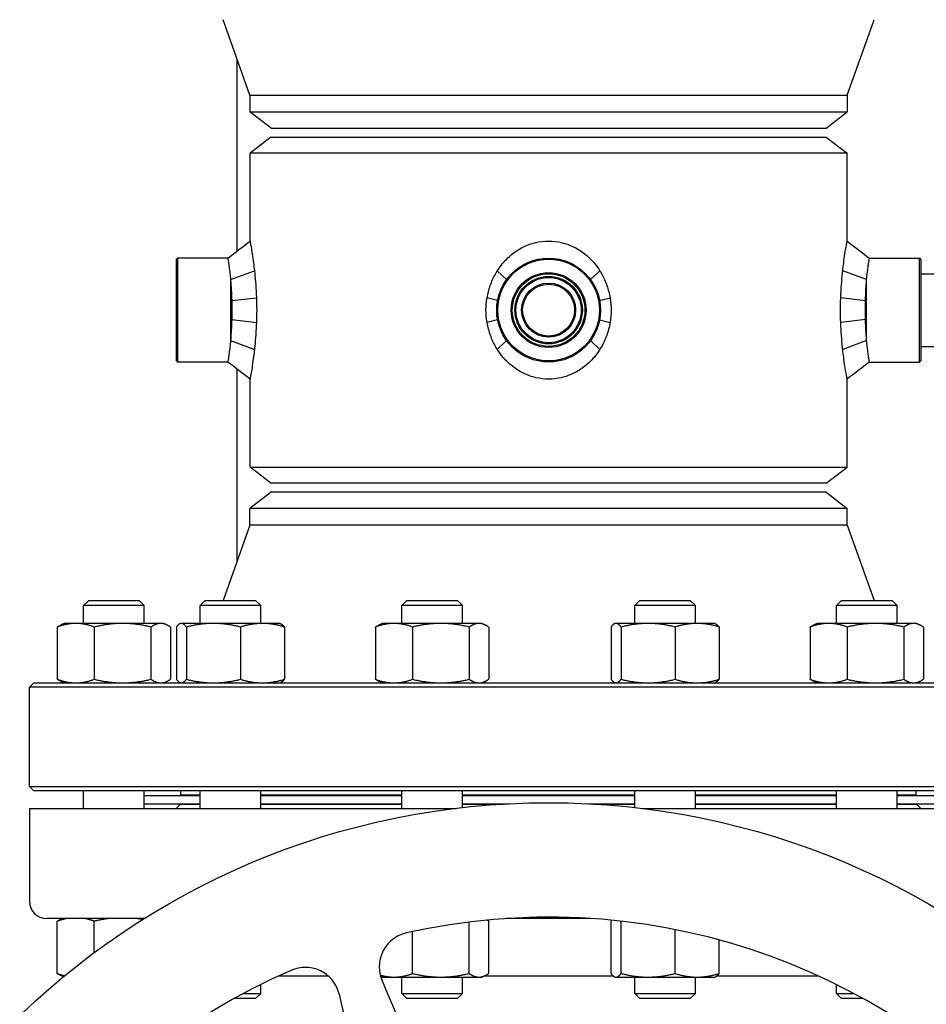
# Model space of a CAD drawing. Header units: inches. Extents: x 24 to 1128, y -74 to 748.
# Tile 498 of 557: x 605 to 618, y 553 to 568. Entities that reach past the tile are written whole.
import ezdxf

# ---------------------------------------------------------------- set-up
doc = ezdxf.new("R2010")
doc.units = ezdxf.units.IN
doc.header["$LTSCALE"] = 32
doc.header["$MEASUREMENT"] = 0
doc.layers.add('Dimension (ANSI)', color=7, linetype='Continuous', lineweight=25)
doc.layers.add('Visible (ANSI)', color=7, linetype='Continuous', lineweight=30)
doc.styles.add('Note Text (ANSI)', font='tahoma.ttf')
doc.dimstyles.new('Architectural (ANSI)', dxfattribs={"dimscale": 32, "dimtxt": 0.125, "dimasz": 0.098425, "dimexe": 0.125, "dimexo": 0.0625, "dimgap": 0.031496, "dimtad": 0, "dimtih": 1, "dimtoh": 1, "dimdec": 4, "dimrnd": 1e-08, "dimzin": 3, "dimdsep": 46, "dimlunit": 4, "dimtxsty": 'Note Text (ANSI)', "dimcen": 0.09, "dimdle": 0.393701, "dimclrd": 256, "dimclre": 256, "dimclrt": 256, "dimadec": 0, "dimazin": 3, "dimtfac": 0.96, "dimtofl": 0, "dimtmove": 0, "dimatfit": 3, "dimfxl": 1, "dimfrac": 2, "dimtolj": 1, "dimtzin": 12, "dimlwd": -1, "dimlwe": -1, "dimarcsym": 0})

# ---------------------------------------------------------------- blocks, each defined once
blk = doc.blocks.new('*D15')
at = {"layer": 'Defpoints', "color": 0, "transparency": 16777216}
for p in [(710.539, 563.891), (485.539, 550.185), (710.539, 466.609)]:
    blk.add_point(p, dxfattribs=at)
at = {"layer": 'Dimension (ANSI)', "transparency": 16777216}
for p, q in [((710.539, 561.891), (710.539, 462.609)), ((485.539, 548.185), (485.539, 462.609)), ((488.689, 466.609), (570.299, 466.609)), ((707.389, 466.609), (585.779, 466.609))]:
    blk.add_line(p, q, dxfattribs=at)
for points in [[(488.689, 467.134), (488.689, 466.084), (485.539, 466.609)], [(707.389, 467.134), (707.389, 466.084), (710.539, 466.609)]]:
    blk.add_solid(points, dxfattribs=at)
at = {"layer": 'Dimension (ANSI)', "transparency": 16777216, "insert": (571.307, 468.7), "char_height": 4, "attachment_point": 1, "style": 'Note Text (ANSI)'}
blk.add_mtext('\\A1;18\'-9"', dxfattribs=at)

msp = doc.modelspace()

# ---------------------------------------------------------------- linework, layer by layer
at = {"layer": 'Visible (ANSI)'}
for p, q in [((608.72405, 566.49891), (608.33682, 567.58891)), ((617.35405, 566.49891), (617.74129, 567.58891)), ((608.53905, 564.2468), (608.53905, 567.01965)), ((608.72405, 566.49891), (617.35405, 566.49891)), ((608.72405, 566.49891), (608.72405, 566.2587)), ((617.35405, 566.49891), (617.35405, 566.2587)), ((608.72405, 566.2587), (617.35405, 566.2587)), ((609.03655, 566.01891), (608.72405, 566.2587)), ((617.04155, 566.01891), (617.35405, 566.2587)), ((617.04155, 566.01891), (609.03655, 566.01891)), ((609.02855, 565.89391), (608.72655, 565.66218)), ((609.02855, 565.89391), (617.04955, 565.89391)), ((617.04955, 565.89391), (617.35155, 565.66218)), ((617.35155, 565.66218), (608.72655, 565.66218)), ((608.72655, 564.39104), (608.72655, 565.66218)), ((617.35155, 564.39104), (617.35155, 565.66218)), ((607.66405, 564.12829), (607.67968, 564.14391)), ((607.66405, 562.65954), (607.66405, 564.12829)), ((607.67968, 564.14391), (607.67968, 562.64391)), ((608.40531, 564.14391), (607.67968, 564.14391)), ((617.6728, 564.14391), (618.39843, 564.14391)), ((618.39843, 562.64391), (618.39843, 564.14391)), ((618.41405, 564.12829), (618.39843, 564.14391)), ((618.41405, 564.12829), (618.41405, 562.65954)), ((608.4453, 563.83374), (608.79066, 563.96116)), ((612.43156, 563.83374), (612.29808, 563.96087)), ((613.64655, 563.83374), (613.77985, 563.96116)), ((617.6328, 563.83374), (617.28742, 563.96087)), ((608.4453, 563.83374), (608.4453, 562.95409)), ((617.6328, 562.95409), (617.6328, 563.83374)), ((618.41405, 563.91891), (619.22655, 563.91891)), ((608.46171, 563.53025), (608.81881, 563.5716)), ((612.30228, 563.53413), (612.1518, 563.5716)), ((613.77581, 563.53421), (613.92631, 563.5716)), ((617.61639, 563.53015), (617.25929, 563.5716)), ((608.46171, 563.25758), (608.81881, 563.21623)), ((612.30228, 563.2537), (612.1518, 563.21623)), ((613.77581, 563.25361), (613.92631, 563.21623)), ((617.61639, 563.25767), (617.25929, 563.21623)), ((608.4453, 562.95409), (608.79066, 562.82667)), ((612.43156, 562.95409), (612.29808, 562.82696)), ((613.64655, 562.95409), (613.77985, 562.82667)), ((617.6328, 562.95409), (617.28742, 562.82696)), ((618.41405, 562.86891), (619.22655, 562.86891)), ((607.66405, 562.65954), (607.67968, 562.64391)), ((608.40531, 562.64391), (607.67968, 562.64391)), ((608.53905, 559.76817), (608.53905, 562.54103)), ((617.6728, 562.64391), (618.39843, 562.64391)), ((618.41405, 562.65954), (618.39843, 562.64391)), ((608.72655, 561.12565), (608.72655, 562.39678)), ((617.35155, 561.12565), (617.35155, 562.39678)), ((608.72655, 561.12565), (617.35155, 561.12565)), ((609.02855, 560.89391), (608.72655, 561.12565)), ((617.04955, 560.89391), (617.35155, 561.12565)), ((617.04955, 560.89391), (609.02855, 560.89391)), ((609.03655, 560.76891), (608.72405, 560.52912)), ((609.03655, 560.76891), (617.04155, 560.76891)), ((617.04155, 560.76891), (617.35405, 560.52912)), ((617.35405, 560.52912), (608.72405, 560.52912)), ((608.72405, 560.28891), (608.72405, 560.52912)), ((617.35405, 560.28891), (617.35405, 560.52912)), ((608.72405, 560.28891), (608.33682, 559.19891)), ((617.35405, 560.28891), (608.72405, 560.28891)), ((617.35405, 560.28891), (617.74129, 559.19891)), ((606.39595, 559.19891), (606.32303, 559.126)), ((607.19803, 559.126), (606.32303, 559.126)), ((606.32303, 558.86791), (606.32303, 559.126)), ((606.39595, 559.19891), (607.12512, 559.19891)), ((607.12512, 559.19891), (607.19803, 559.126)), ((607.19803, 558.86791), (607.19803, 559.126)), ((608.07828, 559.19891), (608.00536, 559.126)), ((608.88036, 559.126), (608.00536, 559.126)), ((608.00536, 558.86791), (608.00536, 559.126)), ((608.07828, 559.19891), (608.80744, 559.19891)), ((608.80744, 559.19891), (608.88036, 559.126)), ((608.88036, 558.86791), (608.88036, 559.126)), ((610.99215, 559.19891), (610.91923, 559.126)), ((611.79423, 559.126), (610.91923, 559.126)), ((610.91923, 558.86791), (610.91923, 559.126)), ((610.99215, 559.19891), (611.72131, 559.19891)), ((611.72131, 559.19891), (611.79423, 559.126)), ((611.79423, 558.86791), (611.79423, 559.126)), ((614.35679, 559.19891), (614.28388, 559.126)), ((615.15888, 559.126), (614.28388, 559.126)), ((614.28388, 558.86791), (614.28388, 559.126)), ((614.35679, 559.19891), (615.08596, 559.19891)), ((615.08596, 559.19891), (615.15888, 559.126)), ((615.15888, 558.86791), (615.15888, 559.126)), ((617.27066, 559.19891), (617.19775, 559.126)), ((618.07275, 559.126), (617.19775, 559.126)), ((617.19775, 558.86791), (617.19775, 559.126)), ((617.27066, 559.19891), (617.99983, 559.19891)), ((617.99983, 559.19891), (618.07275, 559.126)), ((618.07275, 558.86791), (618.07275, 559.126)), ((606.04153, 558.86791), (605.99575, 558.84656)), ((606.21034, 558.86791), (606.04153, 558.86791)), ((606.8863, 558.86791), (606.21034, 558.86791)), ((607.43649, 558.86791), (606.8863, 558.86791)), ((607.47953, 558.86791), (607.43649, 558.86791)), ((607.47953, 558.86791), (607.52532, 558.84656)), ((607.72386, 558.86791), (607.7126, 558.86266)), ((607.73494, 558.86791), (607.72386, 558.86791)), ((608.19782, 558.86791), (607.73494, 558.86791)), ((608.90573, 558.86791), (608.19782, 558.86791)), ((609.16186, 558.86791), (608.90573, 558.86791)), ((609.16186, 558.86791), (609.17312, 558.86266)), ((610.63773, 558.86791), (610.59194, 558.84656)), ((610.80654, 558.86791), (610.63773, 558.86791)), ((611.48249, 558.86791), (610.80654, 558.86791)), ((612.03268, 558.86791), (611.48249, 558.86791)), ((612.07573, 558.86791), (612.03268, 558.86791)), ((612.07573, 558.86791), (612.12152, 558.84656)), ((614.00238, 558.86791), (613.99112, 558.86266)), ((614.01346, 558.86791), (614.00238, 558.86791)), ((614.47633, 558.86791), (614.01346, 558.86791)), ((615.18425, 558.86791), (614.47633, 558.86791)), ((615.44038, 558.86791), (615.18425, 558.86791)), ((615.44038, 558.86791), (615.45163, 558.86266)), ((616.91625, 558.86791), (616.87046, 558.84656)), ((617.08506, 558.86791), (616.91625, 558.86791)), ((617.76101, 558.86791), (617.08506, 558.86791)), ((618.3112, 558.86791), (617.76101, 558.86791)), ((618.35425, 558.86791), (618.3112, 558.86791)), ((618.35425, 558.86791), (618.40003, 558.84656)), ((605.9431, 558.81605), (605.9431, 558.06078)), ((606.47758, 558.81605), (606.47758, 558.06078)), ((607.29501, 558.81605), (607.29501, 558.06078)), ((607.57797, 558.81605), (607.57797, 558.06078)), ((607.66233, 558.81605), (607.66233, 558.06078)), ((607.80755, 558.81605), (607.80755, 558.06078)), ((608.58808, 558.81605), (608.58808, 558.06078)), ((609.22338, 558.81605), (609.22338, 558.06078)), ((610.5393, 558.81605), (610.5393, 558.06078)), ((611.07378, 558.81605), (611.07378, 558.06078)), ((611.89121, 558.81605), (611.89121, 558.06078)), ((612.17416, 558.81605), (612.17416, 558.06078)), ((613.94085, 558.81605), (613.94085, 558.06078)), ((614.08607, 558.81605), (614.08607, 558.06078)), ((614.8666, 558.81605), (614.8666, 558.06078)), ((615.5019, 558.81605), (615.5019, 558.06078)), ((616.81782, 558.81605), (616.81782, 558.06078)), ((617.3523, 558.81605), (617.3523, 558.06078)), ((618.16973, 558.81605), (618.16973, 558.06078)), ((618.45268, 558.81605), (618.45268, 558.06078)), ((605.60155, 558.00891), (605.53905, 557.94641)), ((605.60155, 558.00891), (620.47655, 558.00891)), ((606.04153, 558.00891), (605.99575, 558.03026)), ((607.47953, 558.00891), (607.52532, 558.03026)), ((607.72386, 558.00891), (607.7126, 558.01416)), ((609.16186, 558.00891), (609.17312, 558.01416)), ((610.63773, 558.00891), (610.59194, 558.03026)), ((612.07573, 558.00891), (612.12152, 558.03026)), ((614.00238, 558.00891), (613.99112, 558.01416)), ((615.44038, 558.00891), (615.45163, 558.01416)), ((616.91625, 558.00891), (616.87046, 558.03026)), ((618.35425, 558.00891), (618.40003, 558.03026)), ((605.53905, 556.51141), (605.53905, 557.94641)), ((620.53905, 557.94641), (605.53905, 557.94641)), ((605.53905, 556.51141), (620.53905, 556.51141)), ((605.60155, 556.44891), (605.53905, 556.51141)), ((620.47655, 556.44891), (605.60155, 556.44891)), ((606.32303, 556.19591), (606.32303, 556.44891)), ((607.19803, 556.19591), (607.19803, 556.44891)), ((607.72905, 556.38891), (607.72905, 556.44891)), ((608.00536, 556.19591), (608.00536, 556.44891)), ((608.88036, 556.19591), (608.88036, 556.44891)), ((610.91923, 556.19591), (610.91923, 556.44891)), ((611.79423, 556.2079), (611.79423, 556.44891)), ((614.28388, 556.2079), (614.28388, 556.44891)), ((615.15888, 556.19591), (615.15888, 556.44891)), ((617.19775, 556.19591), (617.19775, 556.44891)), ((618.07275, 556.19591), (618.07275, 556.44891)), ((618.34905, 556.38891), (618.34905, 556.44891)), ((607.19803, 556.38391), (608.00536, 556.38391)), ((607.19803, 556.26391), (608.00536, 556.26391)), ((608.00536, 556.38891), (607.72905, 556.38891)), ((607.84905, 556.38891), (607.84905, 556.38391)), ((607.84905, 556.26391), (607.84905, 556.25891)), ((610.91923, 556.38891), (608.88036, 556.38891)), ((608.88036, 556.38391), (610.91923, 556.38391)), ((608.88036, 556.26391), (610.91923, 556.26391)), ((614.28388, 556.38891), (611.79423, 556.38891)), ((611.79423, 556.38391), (614.28388, 556.38391)), ((611.79423, 556.26391), (612.47383, 556.26391)), ((613.60427, 556.26391), (614.28388, 556.26391)), ((617.19775, 556.38891), (615.15888, 556.38891)), ((615.15888, 556.38391), (617.19775, 556.38391)), ((615.15888, 556.26391), (617.19775, 556.26391)), ((618.34905, 556.38891), (618.07275, 556.38891)), ((618.07275, 556.38391), (618.88007, 556.38391)), ((618.07275, 556.26391), (618.88007, 556.26391)), ((618.22905, 556.38891), (618.22905, 556.38391)), ((618.22905, 556.26391), (618.22905, 556.25891)), ((605.53905, 556.19591), (611.69292, 556.19591)), ((605.53905, 556.19591), (605.53905, 554.85491)), ((607.72405, 556.25891), (607.66105, 556.19591)), ((607.72405, 556.25891), (608.00536, 556.25891)), ((608.88036, 556.25891), (610.91923, 556.25891)), ((611.79423, 556.25891), (612.38366, 556.25891)), ((613.69444, 556.25891), (614.28388, 556.25891)), ((614.38518, 556.19591), (620.53905, 556.19591)), ((615.15888, 556.25891), (617.19775, 556.25891)), ((618.07275, 556.25891), (618.35405, 556.25891)), ((618.35405, 556.25891), (618.41705, 556.19591)), ((607.19996, 554.60491), (605.78905, 554.60491)), ((605.9431, 553.81078), (605.9431, 554.56605)), ((606.01366, 554.60491), (605.99575, 554.59656)), ((606.47758, 554.11294), (606.47758, 554.56605)), ((611.89121, 553.81078), (611.89121, 554.55432)), ((612.17416, 553.81078), (612.17416, 554.56605)), ((613.65055, 554.60491), (612.42755, 554.60491)), ((613.94085, 553.81078), (613.94085, 554.56605)), ((614.08607, 553.81078), (614.08607, 554.56605)), ((611.07378, 553.81078), (611.07378, 554.41647)), ((614.8666, 553.81078), (614.8666, 554.44494)), ((615.5019, 553.81078), (615.5019, 554.29542)), ((606.03086, 553.76389), (605.99575, 553.78026)), ((609.14612, 553.77791), (609.85303, 553.77791)), ((610.63773, 553.75891), (610.61337, 553.77027)), ((610.63773, 553.75891), (610.80654, 553.75891)), ((610.80654, 553.75891), (611.48249, 553.75891)), ((610.91923, 553.52183), (610.91923, 553.75891)), ((611.48249, 553.75891), (612.03268, 553.75891)), ((611.79423, 553.52183), (611.79423, 553.75891)), ((612.03268, 553.75891), (612.07573, 553.75891)), ((612.07573, 553.75891), (612.12152, 553.78026)), ((612.11647, 553.77791), (613.97053, 553.77791)), ((614.00238, 553.75891), (613.99112, 553.76416)), ((614.00238, 553.75891), (614.01346, 553.75891)), ((614.01346, 553.75891), (614.47633, 553.75891)), ((614.28388, 553.52183), (614.28388, 553.75891)), ((614.47633, 553.75891), (615.18425, 553.75891)), ((615.15888, 553.52183), (615.15888, 553.75891)), ((615.18425, 553.75891), (615.44038, 553.75891)), ((615.44038, 553.75891), (615.45163, 553.76416)), ((615.47223, 553.77791), (616.93198, 553.77791)), ((608.88036, 553.52183), (608.88036, 553.65144)), ((617.19775, 553.52183), (617.19775, 553.65144)), ((608.80744, 553.44891), (608.4943, 553.44891)), ((608.62832, 553.52183), (608.88036, 553.52183)), ((608.80744, 553.44891), (608.88036, 553.52183)), ((610.91923, 553.52183), (611.79423, 553.52183)), ((610.99215, 553.44891), (610.91923, 553.52183)), ((611.72131, 553.44891), (610.99215, 553.44891)), ((611.72131, 553.44891), (611.79423, 553.52183)), ((614.28388, 553.52183), (615.15888, 553.52183)), ((614.35679, 553.44891), (614.28388, 553.52183)), ((615.08596, 553.44891), (614.35679, 553.44891)), ((615.08596, 553.44891), (615.15888, 553.52183)), ((617.19775, 553.52183), (617.44978, 553.52183)), ((617.27066, 553.44891), (617.19775, 553.52183)), ((617.58381, 553.44891), (617.27066, 553.44891))]:
    msp.add_line(p, q, dxfattribs=at)
for centre, radius in [((613.03905, 563.39391), 0.75), ((613.03905, 563.39391), 0.73437), ((613.03905, 563.39391), 0.54062), ((613.03905, 563.39391), 0.52432), ((613.03905, 563.39391), 0.48748), ((613.03905, 563.39391), 0.47117), ((613.03905, 563.39391), 0.39062), ((613.03905, 563.39391), 0.375), ((613.03905, 545.25491), 11.0235)]:
    msp.add_circle(centre, radius, dxfattribs=at)
for centre, radius, start, end in [((607.64931, 558.38391), 0.375, 270, 279.684596), ((618.42879, 558.38391), 0.375, 260.315504, 270), ((605.78905, 554.85491), 0.25, 180, 270), ((613.03905, 545.25491), 9.36997, 41.331348, 102.668652), ((613.03905, 545.25491), 9.36997, 113.331348, 174.668652)]:
    msp.add_arc(centre, radius, start, end, dxfattribs=at)
for points in [[(608.40531, 564.14391), (608.5124, 564.22628), (608.61946, 564.30868), (608.72655, 564.39104)], [(617.35155, 564.39104), (617.45864, 564.30868), (617.56571, 564.22628), (617.6728, 564.14391)], [(608.72655, 562.39678), (608.61946, 562.47915), (608.5124, 562.56155), (608.40531, 562.64391)], [(617.6728, 562.64391), (617.56571, 562.56155), (617.45864, 562.47915), (617.35155, 562.39678)]]:
    msp.add_open_spline(points, degree=3, dxfattribs=at)
for points, knots in [([(608.72655, 564.39104), (608.72655, 564.39104), (608.72786, 564.38414), (608.73308, 564.3558), (608.73699, 564.33435), (608.74662, 564.27862), (608.75235, 564.24428), (608.76443, 564.16616), (608.77077, 564.12238), (608.78143, 564.04104), (608.78614, 564.00236), (608.79066, 563.96116)], [3.64625854, 3.64625854, 3.64625854, 3.64625854, 4.10750671, 4.10750671, 4.56875488, 4.56875488, 5.03000306, 5.03000306, 5.49125123, 5.49125123, 5.8479589, 5.8479589, 5.8479589, 5.8479589]), ([(612.29808, 563.96087), (612.32062, 563.99677), (612.34505, 564.03069), (612.40996, 564.11), (612.45508, 564.15569), (612.55519, 564.23729), (612.61019, 564.27321), (612.72659, 564.33155), (612.78812, 564.35402), (612.91328, 564.38378), (612.97693, 564.39104), (613.10118, 564.39104), (613.16482, 564.38378), (613.28999, 564.35402), (613.35151, 564.33155), (613.46791, 564.27321), (613.52291, 564.23729), (613.62303, 564.15569), (613.66814, 564.11), (613.73299, 564.03077), (613.75735, 563.99695), (613.77985, 563.96116)], [1.4424487, 1.4424487, 1.4424487, 1.4424487, 1.75385711, 1.75385711, 2.22723019, 2.22723019, 2.70060327, 2.70060327, 3.17397635, 3.17397635, 3.64734943, 3.64734943, 4.12072251, 4.12072251, 4.5940956, 4.5940956, 5.06746868, 5.06746868, 5.54084176, 5.54084176, 5.85142641, 5.85142641, 5.85142641, 5.85142641]), ([(617.28742, 563.96087), (617.29194, 564.00218), (617.29667, 564.04096), (617.30734, 564.12238), (617.31368, 564.16616), (617.32576, 564.24428), (617.33149, 564.27862), (617.34112, 564.33435), (617.34502, 564.3558), (617.35024, 564.38414), (617.35155, 564.39104), (617.35155, 564.39104)], [1.44373646, 1.44373646, 1.44373646, 1.44373646, 1.80126586, 1.80126586, 2.26251403, 2.26251403, 2.7237622, 2.7237622, 3.18501037, 3.18501037, 3.64625854, 3.64625854, 3.64625854, 3.64625854]), ([(608.40531, 564.14391), (608.40531, 564.14391), (608.40605, 564.13939), (608.40907, 564.12037), (608.41135, 564.10588), (608.41709, 564.06758), (608.42054, 564.04375), (608.42797, 563.9887), (608.43193, 563.95749), (608.43891, 563.89683), (608.44217, 563.86649), (608.4453, 563.83374)], [8.62738484, 8.62738484, 8.62738484, 8.62738484, 8.98685495, 8.98685495, 9.34632505, 9.34632505, 9.70579515, 9.70579515, 10.06526526, 10.06526526, 10.36166118, 10.36166118, 10.36166118, 10.36166118]), ([(617.6328, 563.83374), (617.63594, 563.86649), (617.63919, 563.89683), (617.64618, 563.95749), (617.65014, 563.9887), (617.65756, 564.04375), (617.66102, 564.06758), (617.66675, 564.10588), (617.66904, 564.12037), (617.67206, 564.13939), (617.6728, 564.14391), (617.6728, 564.14391)], [6.8931085, 6.8931085, 6.8931085, 6.8931085, 7.18950442, 7.18950442, 7.54897453, 7.54897453, 7.90844463, 7.90844463, 8.26791474, 8.26791474, 8.62738484, 8.62738484, 8.62738484, 8.62738484]), ([(608.79066, 563.96116), (608.79184, 563.95034), (608.79301, 563.93935), (608.7997, 563.87456), (608.80479, 563.81717), (608.81319, 563.69846), (608.81649, 563.63707), (608.81872, 563.57434), (608.81876, 563.57297), (608.81881, 563.5716)], [5.8479589, 5.8479589, 5.8479589, 5.8479589, 5.94156769, 5.94156769, 6.39188416, 6.39188416, 6.84220062, 6.84220062, 6.85226105, 6.85226105, 6.85226105, 6.85226105]), ([(612.1518, 563.5716), (612.16164, 563.63128), (612.17668, 563.69104), (612.21687, 563.80701), (612.24208, 563.86326), (612.28002, 563.93124), (612.2889, 563.94622), (612.29808, 563.96087)], [0.4397521, 0.4397521, 0.4397521, 0.4397521, 0.87692855, 0.87692855, 1.31539283, 1.31539283, 1.4424487, 1.4424487, 1.4424487, 1.4424487]), ([(613.77985, 563.96116), (613.7891, 563.94641), (613.79803, 563.93134), (613.83603, 563.86326), (613.86123, 563.80701), (613.90143, 563.69104), (613.91647, 563.63128), (613.92631, 563.5716)], [5.85142641, 5.85142641, 5.85142641, 5.85142641, 5.97930603, 5.97930603, 6.41777031, 6.41777031, 6.85494677, 6.85494677, 6.85494677, 6.85494677]), ([(617.25929, 563.5716), (617.25934, 563.57297), (617.25939, 563.57434), (617.26161, 563.63707), (617.26492, 563.69846), (617.27331, 563.81717), (617.27841, 563.87456), (617.28509, 563.93925), (617.28625, 563.95015), (617.28742, 563.96087)], [0.44025603, 0.44025603, 0.44025603, 0.44025603, 0.45031646, 0.45031646, 0.90063293, 0.90063293, 1.35094939, 1.35094939, 1.44373646, 1.44373646, 1.44373646, 1.44373646]), ([(608.4453, 563.83374), (608.44564, 563.82965), (608.44597, 563.82552), (608.44972, 563.77868), (608.45287, 563.73289), (608.45807, 563.63803), (608.46011, 563.5889), (608.46155, 563.53657), (608.46163, 563.53341), (608.46171, 563.53025)], [4.716153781, 4.716153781, 4.716153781, 4.716153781, 4.751325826, 4.751325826, 5.112791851, 5.112791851, 5.474257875, 5.474257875, 5.497479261, 5.497479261, 5.497479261, 5.497479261]), ([(617.61639, 563.53015), (617.61647, 563.53334), (617.61656, 563.53653), (617.61799, 563.5889), (617.62004, 563.63803), (617.62523, 563.73289), (617.62838, 563.77868), (617.63213, 563.82552), (617.63247, 563.82965), (617.6328, 563.83374)], [0.338011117, 0.338011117, 0.338011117, 0.338011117, 0.361466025, 0.361466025, 0.722932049, 0.722932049, 1.084398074, 1.084398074, 1.119570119, 1.119570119, 1.119570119, 1.119570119]), ([(608.46171, 563.53025), (608.46289, 563.48424), (608.46346, 563.4383), (608.46346, 563.34956), (608.46289, 563.30361), (608.46171, 563.25758)], [5.497479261, 5.497479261, 5.497479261, 5.497479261, 5.8357239, 5.8357239, 6.173679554, 6.173679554, 6.173679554, 6.173679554]), ([(608.81881, 563.5716), (608.81886, 563.5705), (608.8189, 563.5694), (608.82137, 563.50979), (608.82255, 563.45091), (608.82255, 563.39391), (608.82255, 563.33692), (608.82137, 563.27804), (608.8189, 563.21843), (608.81886, 563.21733), (608.81881, 563.21623)], [-0.442439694, -0.442439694, -0.442439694, -0.442439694, -0.434289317, -0.434289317, 0, 0, 0, 0.434289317, 0.434289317, 0.442439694, 0.442439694, 0.442439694, 0.442439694]), ([(612.1518, 563.21623), (612.15158, 563.21733), (612.15136, 563.21843), (612.13965, 563.27804), (612.13418, 563.33692), (612.13418, 563.45091), (612.13965, 563.50979), (612.15136, 563.5694), (612.15158, 563.5705), (612.1518, 563.5716)], [-7.390832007, -7.390832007, -7.390832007, -7.390832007, -7.382681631, -7.382681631, -6.948392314, -6.948392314, -6.514102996, -6.514102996, -6.50595262, -6.50595262, -6.50595262, -6.50595262]), ([(613.92631, 563.5716), (613.92653, 563.5705), (613.92674, 563.5694), (613.93845, 563.50979), (613.94392, 563.45091), (613.94392, 563.39391), (613.94392, 563.33692), (613.93845, 563.27804), (613.92674, 563.21843), (613.92653, 563.21733), (613.92631, 563.21623)], [-0.442439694, -0.442439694, -0.442439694, -0.442439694, -0.434289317, -0.434289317, 0, 0, 0, 0.434289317, 0.434289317, 0.442439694, 0.442439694, 0.442439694, 0.442439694]), ([(617.25929, 563.21623), (617.25925, 563.21733), (617.2592, 563.21843), (617.25674, 563.27804), (617.25555, 563.33692), (617.25555, 563.45091), (617.25674, 563.50979), (617.2592, 563.5694), (617.25925, 563.5705), (617.25929, 563.5716)], [-7.390832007, -7.390832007, -7.390832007, -7.390832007, -7.382681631, -7.382681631, -6.948392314, -6.948392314, -6.514102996, -6.514102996, -6.50595262, -6.50595262, -6.50595262, -6.50595262]), ([(617.61639, 563.25767), (617.61521, 563.30365), (617.61464, 563.34955), (617.61464, 563.39391), (617.61464, 563.43827), (617.61521, 563.48418), (617.61639, 563.53015)], [-0.338011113, -0.338011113, -0.338011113, -0.338011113, 0, 0, 0, 0.338011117, 0.338011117, 0.338011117, 0.338011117]), ([(608.46171, 563.25758), (608.46166, 563.25536), (608.4616, 563.25314), (608.46024, 563.20267), (608.45827, 563.1544), (608.45325, 563.06109), (608.45021, 563.01599), (608.44637, 562.96718), (608.44584, 562.96059), (608.4453, 562.95409)], [6.173679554, 6.173679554, 6.173679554, 6.173679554, 6.189953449, 6.189953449, 6.544182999, 6.544182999, 6.898412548, 6.898412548, 6.954395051, 6.954395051, 6.954395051, 6.954395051]), ([(617.6328, 562.95409), (617.63247, 562.95818), (617.63213, 562.96231), (617.62838, 563.00915), (617.62523, 563.05493), (617.62004, 563.14979), (617.61799, 563.19893), (617.61656, 563.25129), (617.61647, 563.25448), (617.61639, 563.25767)], [-1.119570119, -1.119570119, -1.119570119, -1.119570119, -1.084398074, -1.084398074, -0.722932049, -0.722932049, -0.361466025, -0.361466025, -0.338011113, -0.338011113, -0.338011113, -0.338011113]), ([(608.81881, 563.21623), (608.81674, 563.15655), (608.81361, 563.09678), (608.8056, 562.98082), (608.80073, 562.92457), (608.79386, 562.85649), (608.79227, 562.84141), (608.79066, 562.82667)], [-6.85385588, -6.85385588, -6.85385588, -6.85385588, -6.41667942, -6.41667942, -5.97821514, -5.97821514, -5.85033552, -5.85033552, -5.85033552, -5.85033552]), ([(612.29808, 562.82696), (612.29136, 562.83768), (612.2848, 562.84857), (612.24752, 562.91327), (612.22103, 562.97066), (612.1787, 563.08937), (612.16285, 563.15076), (612.15225, 563.21349), (612.15202, 563.21486), (612.1518, 563.21623)], [13.1434795, 13.1434795, 13.1434795, 13.1434795, 13.23626656, 13.23626656, 13.68658302, 13.68658302, 14.13689949, 14.13689949, 14.14695992, 14.14695992, 14.14695992, 14.14695992]), ([(613.92631, 563.21623), (613.92608, 563.21486), (613.92585, 563.21349), (613.91526, 563.15076), (613.8994, 563.08937), (613.85708, 562.97066), (613.83059, 562.91327), (613.79325, 562.84848), (613.78663, 562.83749), (613.77985, 562.82667)], [7.7349549, 7.7349549, 7.7349549, 7.7349549, 7.74501533, 7.74501533, 8.1953318, 8.1953318, 8.64564826, 8.64564826, 8.73925705, 8.73925705, 8.73925705, 8.73925705]), ([(617.28742, 562.82696), (617.28625, 562.83768), (617.28509, 562.84857), (617.27841, 562.91327), (617.27331, 562.97066), (617.26492, 563.08937), (617.26161, 563.15076), (617.25939, 563.21349), (617.25934, 563.21486), (617.25929, 563.21623)], [13.14129772, 13.14129772, 13.14129772, 13.14129772, 13.23408478, 13.23408478, 13.68440124, 13.68440124, 14.13471771, 14.13471771, 14.14477814, 14.14477814, 14.14477814, 14.14477814]), ([(608.4453, 562.95409), (608.44217, 562.92134), (608.43891, 562.891), (608.43193, 562.83034), (608.42797, 562.79912), (608.42054, 562.74408), (608.41709, 562.72025), (608.41135, 562.68195), (608.40907, 562.66746), (608.40605, 562.64844), (608.40531, 562.64391), (608.40531, 562.64391)], [1.14151861, 1.14151861, 1.14151861, 1.14151861, 1.43791453, 1.43791453, 1.79738463, 1.79738463, 2.15685474, 2.15685474, 2.51632484, 2.51632484, 2.87579495, 2.87579495, 2.87579495, 2.87579495]), ([(617.6728, 562.64391), (617.6728, 562.64391), (617.67206, 562.64844), (617.66904, 562.66746), (617.66675, 562.68195), (617.66102, 562.72025), (617.65756, 562.74408), (617.65014, 562.79912), (617.64618, 562.83034), (617.63919, 562.891), (617.63594, 562.92134), (617.6328, 562.95409)], [2.87579495, 2.87579495, 2.87579495, 2.87579495, 3.23526505, 3.23526505, 3.59473516, 3.59473516, 3.95420526, 3.95420526, 4.31367537, 4.31367537, 4.61007129, 4.61007129, 4.61007129, 4.61007129]), ([(608.79066, 562.82667), (608.78674, 562.79088), (608.78267, 562.75706), (608.7725, 562.67783), (608.76598, 562.63214), (608.75349, 562.55053), (608.74753, 562.51462), (608.73749, 562.45628), (608.7334, 562.4338), (608.72793, 562.40405), (608.72655, 562.39678), (608.72655, 562.39678)], [-5.85033552, -5.85033552, -5.85033552, -5.85033552, -5.53975087, -5.53975087, -5.06637779, -5.06637779, -4.5930047, -4.5930047, -4.11963162, -4.11963162, -3.64625854, -3.64625854, -3.64625854, -3.64625854]), ([(613.77985, 562.82667), (613.75395, 562.78546), (613.72551, 562.74679), (613.65628, 562.66545), (613.61154, 562.62167), (613.51266, 562.54355), (613.45853, 562.5092), (613.34427, 562.45347), (613.28402, 562.43203), (613.16168, 562.40368), (613.09958, 562.39678), (612.97852, 562.39678), (612.91642, 562.40368), (612.79408, 562.43203), (612.73384, 562.45347), (612.61958, 562.5092), (612.56545, 562.54355), (612.46657, 562.62167), (612.42183, 562.66545), (612.35253, 562.74687), (612.32402, 562.78564), (612.29808, 562.82696)], [8.73925705, 8.73925705, 8.73925705, 8.73925705, 9.09596473, 9.09596473, 9.5572129, 9.5572129, 10.01846107, 10.01846107, 10.47970924, 10.47970924, 10.94095741, 10.94095741, 11.40220558, 11.40220558, 11.86345375, 11.86345375, 12.32470192, 12.32470192, 12.78595009, 12.78595009, 13.1434795, 13.1434795, 13.1434795, 13.1434795]), ([(617.35155, 562.39678), (617.35155, 562.39678), (617.35024, 562.40368), (617.34502, 562.43203), (617.34112, 562.45347), (617.33149, 562.5092), (617.32576, 562.54355), (617.31368, 562.62167), (617.30734, 562.66545), (617.29667, 562.74687), (617.29194, 562.78564), (617.28742, 562.82696)], [10.93877563, 10.93877563, 10.93877563, 10.93877563, 11.4000238, 11.4000238, 11.86127197, 11.86127197, 12.32252014, 12.32252014, 12.78376831, 12.78376831, 13.14129772, 13.14129772, 13.14129772, 13.14129772]), ([(610.9841, 554.39677), (610.92053, 554.38248), (610.85586, 554.3541), (610.74418, 554.27303), (610.69717, 554.22033), (610.63062, 554.10832), (610.60682, 554.04182), (610.58903, 553.90497), (610.59504, 553.83461), (610.61843, 553.7525), (610.62536, 553.73294), (610.6335, 553.71358)], [1.98632476, 1.98632476, 1.98632476, 1.98632476, 2.48280891, 2.48280891, 2.97929305, 2.97929305, 3.47597129, 3.47597129, 3.97264952, 3.97264952, 4.12697786, 4.12697786, 4.12697786, 4.12697786]), ([(610.0133, 553.51206), (610.00851, 553.53252), (610.00262, 553.55241), (609.99566, 553.57142), (609.97328, 553.63259), (609.93679, 553.69304), (609.84195, 553.7933), (609.78362, 553.83311), (609.66394, 553.88461), (609.59493, 553.89962), (609.45692, 553.89956), (609.38792, 553.88451), (609.32809, 553.8587)], [-0.15432833, -0.15432833, -0.15432833, -0.15432833, 0, 0, 0, 0.49667824, 0.49667824, 0.99335647, 0.99335647, 1.48984062, 1.48984062, 1.98632476, 1.98632476, 1.98632476, 1.98632476])]:
    msp.add_open_spline(points, degree=3, knots=knots, dxfattribs=at)
for points, weights in [([(606.21034, 558.86791), (606.08632, 558.86791), (605.9431, 558.81605)], [1, 1.0379548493, 1]), ([(605.9431, 558.81605), (605.97051, 558.83479), (605.99575, 558.84656)], [1, 1.01339325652, 1.01733426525]), ([(606.47758, 558.81605), (606.33437, 558.86791), (606.21034, 558.86791)], [1, 1.0379548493, 1]), ([(606.8863, 558.86791), (606.69661, 558.86791), (606.47758, 558.81605)], [1, 1.0379548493, 1]), ([(607.29501, 558.81605), (607.07598, 558.86791), (606.8863, 558.86791)], [1, 1.0379548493, 1]), ([(607.43649, 558.86791), (607.37083, 558.86791), (607.29501, 558.81605)], [1, 1.0379548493, 1]), ([(607.57797, 558.81605), (607.50215, 558.86791), (607.43649, 558.86791)], [1, 1.0379548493, 1]), ([(607.73494, 558.86791), (607.70124, 558.86791), (607.66233, 558.81605)], [1, 1.0379548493, 1]), ([(607.80755, 558.81605), (607.76864, 558.86791), (607.73494, 558.86791)], [1, 1.0379548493, 1]), ([(608.19782, 558.86791), (608.01669, 558.86791), (607.80755, 558.81605)], [1, 1.0379548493, 1]), ([(608.58808, 558.81605), (608.37894, 558.86791), (608.19782, 558.86791)], [1, 1.0379548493, 1]), ([(608.90573, 558.86791), (608.75831, 558.86791), (608.58808, 558.81605)], [1, 1.0379548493, 1]), ([(609.22338, 558.81605), (609.05315, 558.86791), (608.90573, 558.86791)], [1, 1.0379548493, 1]), ([(609.17312, 558.86266), (609.19664, 558.85169), (609.22338, 558.81605)], [1.01653872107, 1.02578038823, 1]), ([(610.80654, 558.86791), (610.68251, 558.86791), (610.5393, 558.81605)], [1, 1.0379548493, 1]), ([(610.5393, 558.81605), (610.5667, 558.83479), (610.59194, 558.84656)], [1, 1.01339325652, 1.01733426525]), ([(611.07378, 558.81605), (610.93056, 558.86791), (610.80654, 558.86791)], [1, 1.0379548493, 1]), ([(611.48249, 558.86791), (611.29281, 558.86791), (611.07378, 558.81605)], [1, 1.0379548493, 1]), ([(611.89121, 558.81605), (611.67218, 558.86791), (611.48249, 558.86791)], [1, 1.0379548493, 1]), ([(612.03268, 558.86791), (611.96702, 558.86791), (611.89121, 558.81605)], [1, 1.0379548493, 1]), ([(612.17416, 558.81605), (612.09834, 558.86791), (612.03268, 558.86791)], [1, 1.0379548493, 1]), ([(614.01346, 558.86791), (613.97976, 558.86791), (613.94085, 558.81605)], [1, 1.0379548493, 1]), ([(614.08607, 558.81605), (614.04716, 558.86791), (614.01346, 558.86791)], [1, 1.0379548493, 1]), ([(614.47633, 558.86791), (614.29521, 558.86791), (614.08607, 558.81605)], [1, 1.0379548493, 1]), ([(614.8666, 558.81605), (614.65746, 558.86791), (614.47633, 558.86791)], [1, 1.0379548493, 1]), ([(615.18425, 558.86791), (615.03683, 558.86791), (614.8666, 558.81605)], [1, 1.0379548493, 1]), ([(615.5019, 558.81605), (615.33167, 558.86791), (615.18425, 558.86791)], [1, 1.0379548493, 1]), ([(615.45163, 558.86266), (615.47516, 558.85169), (615.5019, 558.81605)], [1.01653872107, 1.02578038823, 1]), ([(617.08506, 558.86791), (616.96103, 558.86791), (616.81782, 558.81605)], [1, 1.0379548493, 1]), ([(616.81782, 558.81605), (616.84522, 558.83479), (616.87046, 558.84656)], [1, 1.01339325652, 1.01733426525]), ([(617.3523, 558.81605), (617.20908, 558.86791), (617.08506, 558.86791)], [1, 1.0379548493, 1]), ([(617.76101, 558.86791), (617.57133, 558.86791), (617.3523, 558.81605)], [1, 1.0379548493, 1]), ([(618.16973, 558.81605), (617.9507, 558.86791), (617.76101, 558.86791)], [1, 1.0379548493, 1]), ([(618.3112, 558.86791), (618.24554, 558.86791), (618.16973, 558.81605)], [1, 1.0379548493, 1]), ([(618.45268, 558.81605), (618.37686, 558.86791), (618.3112, 558.86791)], [1, 1.0379548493, 1]), ([(605.99575, 558.03026), (605.97051, 558.04203), (605.9431, 558.06078)], [1.01733426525, 1.01339325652, 1]), ([(605.9431, 558.06078), (606.08632, 558.00891), (606.21034, 558.00891)], [1, 1.0379548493, 1]), ([(606.21034, 558.00891), (606.33437, 558.00891), (606.47758, 558.06078)], [1, 1.0379548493, 1]), ([(606.47758, 558.06078), (606.69661, 558.00891), (606.8863, 558.00891)], [1, 1.0379548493, 1]), ([(606.8863, 558.00891), (607.07598, 558.00891), (607.29501, 558.06078)], [1, 1.0379548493, 1]), ([(607.29501, 558.06078), (607.37083, 558.00891), (607.43649, 558.00891)], [1, 1.0379548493, 1]), ([(607.43649, 558.00891), (607.50215, 558.00891), (607.57797, 558.06078)], [1, 1.0379548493, 1]), ([(607.66233, 558.06078), (607.70124, 558.00891), (607.73494, 558.00891)], [1, 1.0379548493, 1]), ([(607.73494, 558.00891), (607.76864, 558.00891), (607.80755, 558.06078)], [1, 1.0379548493, 1]), ([(607.80755, 558.06078), (608.01669, 558.00891), (608.19782, 558.00891)], [1, 1.0379548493, 1]), ([(608.19782, 558.00891), (608.37894, 558.00891), (608.58808, 558.06078)], [1, 1.0379548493, 1]), ([(608.58808, 558.06078), (608.75831, 558.00891), (608.90573, 558.00891)], [1, 1.0379548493, 1]), ([(608.90573, 558.00891), (609.05315, 558.00891), (609.22338, 558.06078)], [1, 1.0379548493, 1]), ([(609.22338, 558.06078), (609.19664, 558.02513), (609.17312, 558.01416)], [1, 1.02578038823, 1.01653872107]), ([(610.5393, 558.06078), (610.68251, 558.00891), (610.80654, 558.00891)], [1, 1.0379548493, 1]), ([(610.59194, 558.03026), (610.5667, 558.04203), (610.5393, 558.06078)], [1.01733426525, 1.01339325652, 1]), ([(610.80654, 558.00891), (610.93056, 558.00891), (611.07378, 558.06078)], [1, 1.0379548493, 1]), ([(611.07378, 558.06078), (611.29281, 558.00891), (611.48249, 558.00891)], [1, 1.0379548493, 1]), ([(611.48249, 558.00891), (611.67218, 558.00891), (611.89121, 558.06078)], [1, 1.0379548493, 1]), ([(611.89121, 558.06078), (611.96702, 558.00891), (612.03268, 558.00891)], [1, 1.0379548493, 1]), ([(612.03268, 558.00891), (612.09834, 558.00891), (612.17416, 558.06078)], [1, 1.0379548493, 1]), ([(613.94085, 558.06078), (613.97976, 558.00891), (614.01346, 558.00891)], [1, 1.0379548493, 1]), ([(614.01346, 558.00891), (614.04716, 558.00891), (614.08607, 558.06078)], [1, 1.0379548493, 1]), ([(614.08607, 558.06078), (614.29521, 558.00891), (614.47633, 558.00891)], [1, 1.0379548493, 1]), ([(614.47633, 558.00891), (614.65746, 558.00891), (614.8666, 558.06078)], [1, 1.0379548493, 1]), ([(614.8666, 558.06078), (615.03683, 558.00891), (615.18425, 558.00891)], [1, 1.0379548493, 1]), ([(615.18425, 558.00891), (615.33167, 558.00891), (615.5019, 558.06078)], [1, 1.0379548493, 1]), ([(615.5019, 558.06078), (615.47516, 558.02513), (615.45163, 558.01416)], [1, 1.02578038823, 1.01653872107]), ([(616.81782, 558.06078), (616.96103, 558.00891), (617.08506, 558.00891)], [1, 1.0379548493, 1]), ([(616.87046, 558.03026), (616.84522, 558.04203), (616.81782, 558.06078)], [1.01733426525, 1.01339325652, 1]), ([(617.08506, 558.00891), (617.20908, 558.00891), (617.3523, 558.06078)], [1, 1.0379548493, 1]), ([(617.3523, 558.06078), (617.57133, 558.00891), (617.76101, 558.00891)], [1, 1.0379548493, 1]), ([(617.76101, 558.00891), (617.9507, 558.00891), (618.16973, 558.06078)], [1, 1.0379548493, 1]), ([(618.16973, 558.06078), (618.24554, 558.00891), (618.3112, 558.00891)], [1, 1.0379548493, 1]), ([(618.3112, 558.00891), (618.37686, 558.00891), (618.45268, 558.06078)], [1, 1.0379548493, 1]), ([(606.0802, 554.60491), (606.01528, 554.59218), (605.9431, 554.56605)], [1.01897523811, 1.01877372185, 1]), ([(605.9431, 554.56605), (605.97051, 554.58479), (605.99575, 554.59656)], [1, 1.01339325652, 1.01733426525]), ([(606.47758, 554.56605), (606.40541, 554.59218), (606.34049, 554.60491)], [1, 1.01877372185, 1.01897523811]), ([(606.68726, 554.60491), (606.58796, 554.59218), (606.47758, 554.56605)], [1.01897523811, 1.01877372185, 1]), ([(607.17726, 554.5907), (607.13038, 554.59914), (607.08534, 554.60491)], [1.01497041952, 1.01888382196, 1.01897523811]), ([(612.17416, 554.56605), (612.16096, 554.57507), (612.14832, 554.58245)], [1, 1.0064062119, 1.01064987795]), ([(613.95223, 554.58028), (613.94665, 554.57377), (613.94085, 554.56605)], [1.00937112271, 1.0054754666, 1]), ([(614.08607, 554.56605), (614.08601, 554.56613), (614.08594, 554.56622)], [1, 1.00006190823, 1.0001236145]), ([(614.08652, 554.56616), (614.08629, 554.5661), (614.08607, 554.56605)], [1.00007787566, 1.00003897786, 1]), ([(605.99575, 553.78026), (605.97051, 553.79203), (605.9431, 553.81078)], [1.01733426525, 1.01339325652, 1]), ([(605.9431, 553.81078), (605.99829, 553.7908), (606.0489, 553.77872)], [1, 1.01429119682, 1.01782022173]), ([(610.60853, 553.7883), (610.71169, 553.75891), (610.80654, 553.75891)], [1.01392594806, 1.02876844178, 1]), ([(613.31392, 547.39893), (612.78507, 548.64481), (610.6335, 553.71358)], [3.21640230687, 2.36623373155, 1.05826131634]), ([(610.80654, 553.75891), (610.93056, 553.75891), (611.07378, 553.81078)], [1, 1.0379548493, 1]), ([(611.07378, 553.81078), (611.29281, 553.75891), (611.48249, 553.75891)], [1, 1.0379548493, 1]), ([(611.48249, 553.75891), (611.67218, 553.75891), (611.89121, 553.81078)], [1, 1.0379548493, 1]), ([(611.89121, 553.81078), (611.96702, 553.75891), (612.03268, 553.75891)], [1, 1.0379548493, 1]), ([(612.03268, 553.75891), (612.09834, 553.75891), (612.17416, 553.81078)], [1, 1.0379548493, 1]), ([(613.94085, 553.81078), (613.97976, 553.75891), (614.01346, 553.75891)], [1, 1.0379548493, 1]), ([(614.01346, 553.75891), (614.04716, 553.75891), (614.08607, 553.81078)], [1, 1.0379548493, 1]), ([(614.08607, 553.81078), (614.29521, 553.75891), (614.47633, 553.75891)], [1, 1.0379548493, 1]), ([(614.47633, 553.75891), (614.65746, 553.75891), (614.8666, 553.81078)], [1, 1.0379548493, 1]), ([(614.8666, 553.81078), (615.03683, 553.75891), (615.18425, 553.75891)], [1, 1.0379548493, 1]), ([(615.18425, 553.75891), (615.33167, 553.75891), (615.5019, 553.81078)], [1, 1.0379548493, 1]), ([(615.5019, 553.81078), (615.47516, 553.77513), (615.45163, 553.76416)], [1, 1.02578038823, 1.01653872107]), ([(610.0133, 553.51206), (611.252, 548.14669), (611.55646, 546.82789)], [1.05826131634, 2.36623373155, 3.21640230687])]:
    msp.add_rational_spline(points, weights, degree=2, dxfattribs=at)

# ---------------------------------------------------------------- dimensions: what is measured, and where the dimension line sits
at = {"layer": 'Dimension (ANSI)'}
dim = msp.add_linear_dim(base=(710.53905, 466.60905), p1=(485.53905, 550.18541), p2=(710.53905, 563.89132), dimstyle='Architectural (ANSI)', override={"dimgap": 0.031496, "dimtih": 0, "dimtoh": 0, "dimdec": 4, "dimlfac": 1, "dimtol": 0, "dimlim": 0, "dimtp": 0, "dimtm": 0, "dimtdec": 2, "dimatfit": 1}, dxfattribs=at)
dim.commit()
dim.dimension.update_dxf_attribs({"geometry": '*D15', "text_midpoint": (578.03905, 466.60905), "dimtype": 160})

doc.saveas('drawing.dxf')
